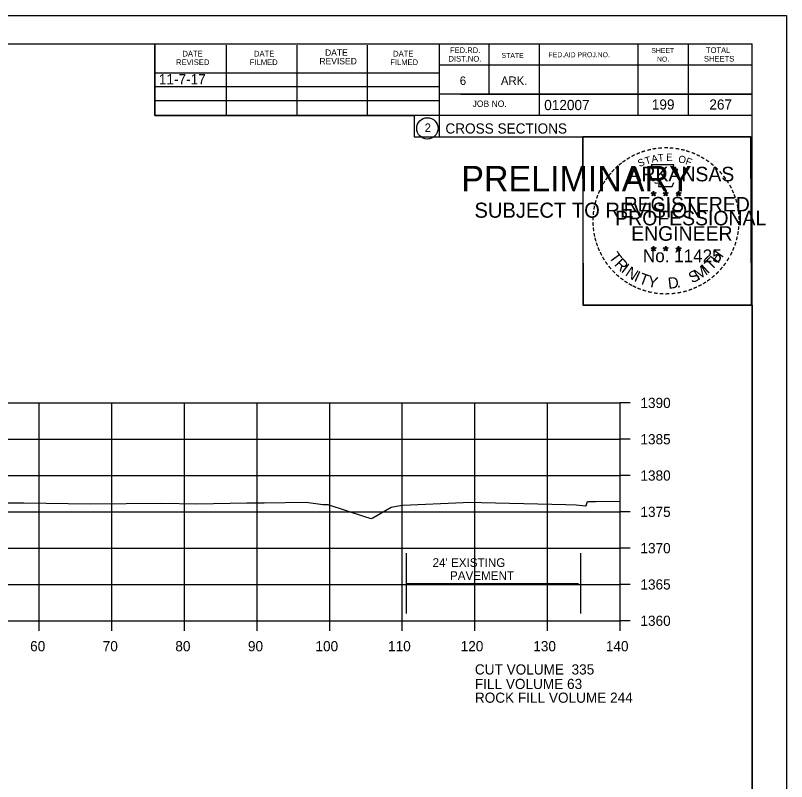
# Model space of a CAD drawing. Extents: x 1374311 to 1383814, y 384102 to 406278.
# Drawn here: x 1381685.4 to 1381791.6, y 395099.3 to 395204.8 of the extents above; entities that cross this region are included whole.
import ezdxf

# ---------------------------------------------------------------- set-up
doc = ezdxf.new("R2010")
doc.units = 0
for name, color, linetype in [('R_Axis', 7, 'Continuous'), ('R_Axis Annot', 7, 'Continuous'), ('R_Border', 7, 'Continuous'), ('R_Border PE', 7, 'Continuous'), ('R_Border Prem', 7, 'Continuous'), ('R_Exist Surface', 7, 'Continuous'), ('R_Fin Surface', 7, 'Continuous'), ('R_Grid', 7, 'Continuous'), ('R_No Plot', 7, 'Continuous'), ('R_Water', 7, 'Continuous')]:
    doc.layers.add(name, color=color, linetype=linetype)

msp = doc.modelspace()

# ---------------------------------------------------------------- linework, layer by layer
at = {"layer": 'R_Axis'}
for p, q in [((1381768.66, 395121.48), (1381768.66, 395151.48)), ((1381770.06, 395151.48), (1381768.66, 395151.48)), ((1381770.06, 395146.48), (1381768.66, 395146.48)), ((1381770.06, 395141.48), (1381768.66, 395141.48)), ((1381770.06, 395136.48), (1381768.66, 395136.48)), ((1381770.06, 395131.48), (1381768.66, 395131.48)), ((1381770.06, 395126.48), (1381768.66, 395126.48)), ((1381488.66, 395121.48), (1381768.66, 395121.48)), ((1381688.66, 395120.08), (1381688.66, 395121.48)), ((1381698.66, 395120.08), (1381698.66, 395121.48)), ((1381708.66, 395120.08), (1381708.66, 395121.48)), ((1381718.66, 395120.08), (1381718.66, 395121.48)), ((1381728.66, 395120.08), (1381728.66, 395121.48)), ((1381738.66, 395120.08), (1381738.66, 395121.48)), ((1381748.66, 395120.08), (1381748.66, 395121.48)), ((1381758.66, 395120.08), (1381758.66, 395121.48)), ((1381768.66, 395120.08), (1381768.66, 395121.48)), ((1381770.06, 395121.48), (1381768.66, 395121.48))]:
    msp.add_line(p, q, dxfattribs=at)
at = {"layer": 'R_Border'}
for p, q in [((1381470.66, 395200.94), (1381786.84, 395200.94)), ((1381704.58, 395191.06), (1381704.58, 395200.94)), ((1381714.44, 395191.06), (1381714.44, 395200.74)), ((1381724.2, 395191.06), (1381724.2, 395200.74)), ((1381733.88, 395191.06), (1381733.88, 395200.74)), ((1381743.74, 395200.94), (1381743.74, 395188.14)), ((1381750.58, 395200.94), (1381750.58, 395194)), ((1381757.52, 395200.94), (1381757.52, 395191.06)), ((1381771.1, 395200.94), (1381771.1, 395191.06)), ((1381778.04, 395200.94), (1381778.04, 395191.06)), ((1381786.84, 394995.48), (1381786.84, 395200.94)), ((1381786.84, 395198), (1381743.74, 395198)), ((1381786.84, 395198.02), (1381786.84, 395198.02)), ((1381704.58, 395196.92), (1381743.74, 395196.92)), ((1381704.58, 395195.06), (1381743.74, 395195.06)), ((1381786.84, 395194), (1381743.74, 395194)), ((1381746.7, 395194), (1381786.84, 395194)), ((1381704.58, 395191.06), (1381704.58, 395193.12)), ((1381704.58, 395193.12), (1381743.74, 395193.12)), ((1381786.84, 395191.06), (1381704.58, 395191.06)), ((1381743.74, 395188.14), (1381786.84, 395188.14))]:
    msp.add_line(p, q, dxfattribs=at)
msp.add_circle((1381742.12, 395189.28), 1.47, dxfattribs=at)
at = {"layer": 'R_Border PE'}
for p, q in [((1381772.92, 395180.4), (1381773.27, 395180.29)), ((1381772.92, 395180.4), (1381773.18, 395180.35)), ((1381772.92, 395180.4), (1381773.16, 395180.28)), ((1381773.06, 395179.99), (1381773.27, 395180.29)), ((1381773.06, 395179.99), (1381773.18, 395180.23)), ((1381773.06, 395179.99), (1381773.27, 395180.21)), ((1381773.27, 395180.65), (1381773.23, 395180.4)), ((1381773.27, 395180.29), (1381773.27, 395180.65)), ((1381773.27, 395180.65), (1381773.32, 395180.4)), ((1381773.62, 395180.4), (1381773.27, 395180.29)), ((1381773.48, 395179.99), (1381773.27, 395180.29)), ((1381773.48, 395179.99), (1381773.27, 395180.2)), ((1381773.62, 395180.4), (1381773.33, 395180.35)), ((1381773.48, 395179.99), (1381773.35, 395180.28)), ((1381773.62, 395180.4), (1381773.41, 395180.3)), ((1381774.59, 395180.4), (1381774.94, 395180.29)), ((1381774.59, 395180.4), (1381774.85, 395180.35)), ((1381774.59, 395180.4), (1381774.83, 395180.28)), ((1381774.73, 395179.99), (1381774.94, 395180.29)), ((1381774.73, 395179.99), (1381774.85, 395180.23)), ((1381774.73, 395179.99), (1381774.94, 395180.21)), ((1381774.94, 395180.65), (1381774.9, 395180.4)), ((1381774.94, 395180.29), (1381774.94, 395180.65)), ((1381774.94, 395180.65), (1381774.99, 395180.4)), ((1381775.29, 395180.4), (1381774.94, 395180.29)), ((1381775.15, 395179.99), (1381774.94, 395180.29)), ((1381775.15, 395179.99), (1381774.94, 395180.2)), ((1381775.29, 395180.4), (1381775, 395180.35)), ((1381775.15, 395179.99), (1381775.02, 395180.28)), ((1381775.29, 395180.4), (1381775.08, 395180.3)), ((1381776.36, 395180.39), (1381776.71, 395180.27)), ((1381776.36, 395180.39), (1381776.61, 395180.34)), ((1381776.36, 395180.39), (1381776.59, 395180.26)), ((1381776.49, 395179.98), (1381776.71, 395180.27)), ((1381776.49, 395179.98), (1381776.62, 395180.22)), ((1381776.49, 395179.98), (1381776.7, 395180.19)), ((1381776.71, 395180.64), (1381776.66, 395180.39)), ((1381776.92, 395179.98), (1381776.7, 395180.19)), ((1381776.71, 395180.27), (1381776.71, 395180.64)), ((1381776.71, 395180.64), (1381776.75, 395180.39)), ((1381777.05, 395180.39), (1381776.71, 395180.27)), ((1381776.92, 395179.98), (1381776.71, 395180.27)), ((1381777.05, 395180.39), (1381776.77, 395180.34)), ((1381776.92, 395179.98), (1381776.78, 395180.27)), ((1381777.05, 395180.39), (1381776.85, 395180.28)), ((1381772.92, 395172.82), (1381773.27, 395172.71)), ((1381772.92, 395172.82), (1381773.17, 395172.78)), ((1381772.92, 395172.82), (1381773.16, 395172.7)), ((1381773.05, 395172.42), (1381773.27, 395172.71)), ((1381773.05, 395172.42), (1381773.18, 395172.66)), ((1381773.05, 395172.42), (1381773.27, 395172.63)), ((1381773.27, 395173.08), (1381773.23, 395172.83)), ((1381773.27, 395172.71), (1381773.27, 395173.08)), ((1381773.27, 395173.08), (1381773.32, 395172.83)), ((1381773.61, 395172.82), (1381773.27, 395172.71)), ((1381773.48, 395172.42), (1381773.27, 395172.71)), ((1381773.48, 395172.42), (1381773.27, 395172.63)), ((1381773.61, 395172.82), (1381773.33, 395172.78)), ((1381773.48, 395172.42), (1381773.34, 395172.71)), ((1381773.61, 395172.82), (1381773.41, 395172.72)), ((1381774.59, 395172.82), (1381774.94, 395172.71)), ((1381774.59, 395172.82), (1381774.84, 395172.78)), ((1381774.59, 395172.82), (1381774.82, 395172.7)), ((1381774.72, 395172.42), (1381774.94, 395172.71)), ((1381774.72, 395172.42), (1381774.85, 395172.66)), ((1381774.72, 395172.42), (1381774.93, 395172.63)), ((1381774.94, 395173.08), (1381774.9, 395172.83)), ((1381775.15, 395172.42), (1381774.93, 395172.63)), ((1381774.94, 395172.71), (1381774.94, 395173.08)), ((1381774.94, 395173.08), (1381774.99, 395172.83)), ((1381775.28, 395172.82), (1381774.94, 395172.71)), ((1381775.15, 395172.42), (1381774.94, 395172.71)), ((1381775.28, 395172.82), (1381775, 395172.78)), ((1381775.15, 395172.42), (1381775.01, 395172.71)), ((1381775.28, 395172.82), (1381775.08, 395172.72)), ((1381776.35, 395172.81), (1381776.7, 395172.7)), ((1381776.35, 395172.81), (1381776.61, 395172.77)), ((1381776.35, 395172.81), (1381776.59, 395172.69)), ((1381776.49, 395172.41), (1381776.7, 395172.7)), ((1381776.49, 395172.41), (1381776.61, 395172.65)), ((1381776.7, 395173.07), (1381776.66, 395172.82)), ((1381776.7, 395172.7), (1381776.7, 395173.07)), ((1381776.7, 395173.07), (1381776.75, 395172.82)), ((1381777.05, 395172.81), (1381776.7, 395172.7)), ((1381776.92, 395172.41), (1381776.7, 395172.7)), ((1381777.05, 395172.81), (1381776.76, 395172.77)), ((1381776.92, 395172.41), (1381776.78, 395172.7)), ((1381777.05, 395172.81), (1381776.85, 395172.71)), ((1381776.49, 395172.41), (1381776.7, 395172.62)), ((1381776.92, 395172.41), (1381776.7, 395172.62))]:
    msp.add_line(p, q, dxfattribs=at)
for points in [[(1381772.96, 395184.28), (1381773.23, 395183.45)], [(1381776.47, 395183.35), (1381776.62, 395183.64), (1381775.93, 395183.61), (1381776.08, 395184.28), (1381772.96, 395184.28)], [(1381773.46, 395181.85), (1381773.46, 395181.77), (1381774.02, 395181.75), (1381773.96, 395181.27), (1381775.83, 395181.27), (1381776.04, 395181.81)], [(1381773.27, 395180.65), (1381773.48, 395179.99), (1381772.92, 395180.4), (1381773.62, 395180.4), (1381773.06, 395179.99), (1381773.27, 395180.65)], [(1381774.94, 395180.65), (1381775.15, 395179.99), (1381774.59, 395180.4), (1381775.29, 395180.4), (1381774.73, 395179.99), (1381774.94, 395180.65)], [(1381776.71, 395180.64), (1381776.92, 395179.98), (1381776.36, 395180.39), (1381777.05, 395180.39), (1381776.49, 395179.98), (1381776.71, 395180.64)], [(1381773.27, 395173.08), (1381773.48, 395172.42), (1381772.92, 395172.82), (1381773.61, 395172.82), (1381773.05, 395172.42), (1381773.27, 395173.08)], [(1381774.94, 395173.08), (1381775.15, 395172.42), (1381774.59, 395172.82), (1381775.28, 395172.82), (1381774.72, 395172.42), (1381774.94, 395173.08)], [(1381776.7, 395173.07), (1381776.92, 395172.41), (1381776.35, 395172.81), (1381777.05, 395172.81), (1381776.49, 395172.41), (1381776.7, 395173.07)]]:
    msp.add_lwpolyline(points, dxfattribs=at)
for centre, radius in [((1381773.27, 395180.29), 0.172), ((1381773.27, 395180.29), 0.145), ((1381773.27, 395180.29), 0.116), ((1381773.27, 395180.29), 0.0991), ((1381773.27, 395180.29), 0.0747), ((1381773.27, 395180.29), 0.0495), ((1381773.27, 395180.29), 0.0296), ((1381774.94, 395180.29), 0.172), ((1381774.94, 395180.29), 0.145), ((1381774.94, 395180.29), 0.116), ((1381774.94, 395180.29), 0.0991), ((1381774.94, 395180.29), 0.0747), ((1381774.94, 395180.29), 0.0495), ((1381774.94, 395180.29), 0.0296), ((1381776.7, 395180.27), 0.172), ((1381776.7, 395180.27), 0.145), ((1381776.7, 395180.27), 0.116), ((1381776.7, 395180.27), 0.0991), ((1381776.7, 395180.27), 0.0747), ((1381776.7, 395180.27), 0.0495), ((1381776.7, 395180.27), 0.0296), ((1381773.27, 395172.71), 0.172), ((1381773.27, 395172.71), 0.145), ((1381773.27, 395172.71), 0.116), ((1381773.27, 395172.71), 0.0991), ((1381773.27, 395172.71), 0.0747), ((1381773.27, 395172.71), 0.0495), ((1381773.27, 395172.71), 0.0296), ((1381774.94, 395172.71), 0.172), ((1381774.94, 395172.71), 0.145), ((1381774.94, 395172.71), 0.116), ((1381774.94, 395172.71), 0.0991), ((1381774.94, 395172.71), 0.0747), ((1381774.94, 395172.71), 0.0495), ((1381774.94, 395172.71), 0.0296), ((1381776.7, 395172.7), 0.172), ((1381776.7, 395172.7), 0.145), ((1381776.7, 395172.7), 0.116), ((1381776.7, 395172.7), 0.0991), ((1381776.7, 395172.7), 0.0747), ((1381776.7, 395172.7), 0.0495), ((1381776.7, 395172.7), 0.0296)]:
    msp.add_circle(centre, radius, dxfattribs=at)
at = {"layer": 'R_Exist Surface'}
msp.add_lwpolyline([(1381679.77, 395137.7), (1381686.53, 395137.7), (1381695.72, 395137.57), (1381705.56, 395137.69), (1381710.37, 395137.57), (1381717.24, 395137.7), (1381719.63, 395137.7), (1381725.44, 395137.8), (1381727.73, 395137.47), (1381728.39, 395137.49), (1381733.47, 395135.86), (1381734.21, 395135.62), (1381734.43, 395135.55), (1381734.61, 395135.66), (1381737.11, 395137.11), (1381738.35, 395137.33), (1381738.74, 395137.39), (1381747.03, 395137.78), (1381747.63, 395137.8), (1381761.17, 395137.49), (1381762.63, 395137.45), (1381763.88, 395137.31), (1381763.98, 395137.3), (1381764, 395137.35), (1381764.18, 395137.9), (1381764.22, 395137.9), (1381764.58, 395137.9), (1381765.34, 395137.91), (1381768.66, 395137.97)], dxfattribs=at)
at = {"layer": 'R_Grid'}
for p, q in [((1381488.66, 395151.48), (1381768.66, 395151.48)), ((1381688.66, 395121.48), (1381688.66, 395151.48)), ((1381698.66, 395121.48), (1381698.66, 395151.48)), ((1381708.66, 395121.48), (1381708.66, 395151.48)), ((1381718.66, 395121.48), (1381718.66, 395151.48)), ((1381728.66, 395121.48), (1381728.66, 395151.48)), ((1381738.66, 395121.48), (1381738.66, 395151.48)), ((1381748.66, 395121.48), (1381748.66, 395151.48)), ((1381758.66, 395121.48), (1381758.66, 395151.48)), ((1381768.66, 395121.48), (1381768.66, 395151.48)), ((1381488.66, 395146.48), (1381768.66, 395146.48)), ((1381488.66, 395141.48), (1381768.66, 395141.48)), ((1381488.66, 395136.48), (1381768.66, 395136.48)), ((1381488.66, 395131.48), (1381768.66, 395131.48)), ((1381488.66, 395126.48), (1381768.66, 395126.48)), ((1381488.66, 395121.48), (1381768.66, 395121.48))]:
    msp.add_line(p, q, dxfattribs=at)
at = {"layer": 'R_No Plot'}
for p, q in [((1381458.26, 395204.84), (1381791.59, 395204.84)), ((1381762.87, 395165.69), (1381762.87, 395165.69))]:
    msp.add_line(p, q, dxfattribs=at)
for points in [[(1381458.25, 395204.84), (1381791.59, 395204.84), (1381791.59, 394991.5), (1381458.25, 394991.5)], [(1381704.58, 395200.94), (1381704.58, 395191.06), (1381740.31, 395191.06), (1381740.31, 395188.14), (1381763.51, 395188.14), (1381763.51, 395164.93), (1381786.84, 395164.93), (1381786.84, 394995.48), (1381470.66, 394995.48), (1381470.66, 395200.94)], [(1381763.51, 395188.17), (1381786.61, 395188.17), (1381786.72, 395164.93), (1381763.62, 395164.93)]]:
    msp.add_lwpolyline(points, close=True, dxfattribs=at)
at = {"layer": 'R_Water'}
for p, q in [((1381739.24, 395122.47), (1381739.24, 395130.79)), ((1381763.24, 395122.47), (1381763.24, 395130.79)), ((1381739.24, 395126.63), (1381762.93, 395126.63))]:
    msp.add_line(p, q, dxfattribs=at)

# ---------------------------------------------------------------- texts
at = {"layer": 'R_Axis Annot'}
for s, p in [('1390', (1381771.46, 395150.78)), ('1385', (1381771.46, 395145.78)), ('1380', (1381771.46, 395140.78)), ('1375', (1381771.46, 395135.78)), ('1370', (1381771.46, 395130.78)), ('1365', (1381771.46, 395125.78)), ('1360', (1381771.46, 395120.78)), ('60', (1381687.4, 395117.28)), ('70', (1381697.4, 395117.28)), ('80', (1381707.4, 395117.28)), ('90', (1381717.4, 395117.28)), ('100', (1381726.7, 395117.28)), ('110', (1381736.7, 395117.28)), ('120', (1381746.7, 395117.28)), ('130', (1381756.7, 395117.28)), ('140', (1381766.7, 395117.28)), ('CUT VOLUME  335', (1381748.66, 395114.08)), ('FILL VOLUME 63', (1381748.66, 395112.08)), ('ROCK FILL VOLUME 244', (1381748.66, 395110.19))]:
    msp.add_text(s, height=1.4, dxfattribs=at).set_placement(p)
at = {"layer": 'R_Border'}
for s, height, p in [('FED.RD.', 0.782, (1381745.22, 395199.66)), ('SHEET', 0.684, (1381772.96, 395199.66)), ('TOTAL', 0.782, (1381780.48, 395199.66)), ('DATE', 0.782, (1381708.38, 395199.18)), ('DATE', 0.782, (1381718.24, 395199.18)), ('DATE', 0.879, (1381728.02, 395199.28)), ('DATE', 0.782, (1381737.4, 395199.18)), ('DIST.NO.', 0.782, (1381745.02, 395198.48)), ('STATE', 0.684, (1381752.34, 395198.98)), ('FED.AID PROJ.NO.', 0.684, (1381758.8, 395199.08)), ('SHEETS', 0.782, (1381780.2, 395198.48)), ('REVISED', 0.782, (1381707.5, 395198)), ('FILMED', 0.782, (1381717.66, 395198)), ('REVISED', 0.879, (1381727.24, 395198.1)), ('FILMED', 0.782, (1381737, 395198)), ('NO.', 0.684, (1381773.74, 395198.48)), ('6', 1.17, (1381746.58, 395195.26)), ('ARK.', 1.172, (1381752.24, 395195.26)), ('JOB NO.', 0.879, (1381748.34, 395192.24)), ('012007', 1.4, (1381758.21, 395191.8)), ('2', 1.17, (1381741.74, 395188.79)), ('CROSS SECTIONS', 1.4, (1381744.6, 395188.57))]:
    msp.add_text(s, height=height, rotation=360, dxfattribs=at).set_placement(p)
at = {"layer": 'R_Border PE'}
for s, height, rotation, p in [('-', 1.6, 13.6301, (1381772.46, 395185.64)), ('-', 1.6, 10.2193, (1381773.14, 395185.81)), ('-', 1.6, 5.8968, (1381773.87, 395185.92)), ('-', 1.6, 0.1862, (1381774.64, 395185.99)), ('-', 1.6, 357.743, (1381775.36, 395185.97)), ('-', 1.6, 352.1617, (1381776.11, 395185.92)), ('-', 1.6, 347.2049, (1381776.83, 395185.8)), ('-', 1.6, 34.0636, (1381769.85, 395184.45)), ('-', 1.6, 28.7918, (1381770.44, 395184.82)), ('-', 1.6, 24.3072, (1381771.08, 395185.13)), ('-', 1.6, 19.1761, (1381771.71, 395185.4)), ('T', 1, 16.4036, (1381772.23, 395184.28)), ('A', 1, 11.2132, (1381773.06, 395184.54)), ('T', 1, 6.0228, (1381773.91, 395184.7)), ('E', 1, 0.8323, (1381775.01, 395184.81)), ('O', 1, 350.4515, (1381776.62, 395184.6)), ('-', 1.6, 342.3362, (1381777.46, 395185.65)), ('-', 1.6, 337.8551, (1381778.2, 395185.43)), ('-', 1.6, 334.1211, (1381778.83, 395185.16)), ('-', 1.6, 329.6409, (1381779.41, 395184.87)), ('-', 1.6, 38.9507, (1381768.79, 395183.67)), ('-', 1.6, 36.2317, (1381769.27, 395184.05)), ('S', 1, 21.594, (1381771.32, 395183.95)), ('F', 1, 340.0707, (1381777.57, 395184.37)), ('-', 1.6, 325.8627, (1381780.05, 395184.51)), ('-', 1.6, 320.5297, (1381780.66, 395184.09)), ('-', 1.6, 48.423, (1381767.91, 395182.78)), ('-', 1.6, 42.9622, (1381768.36, 395183.26)), ('ARKANSAS', 2, 360, (1381769.82, 395181.99)), ('-', 1.6, 315.5786, (1381781.26, 395183.6)), ('-', 1.6, 309.8797, (1381781.83, 395183.05)), ('-', 1.6, 54.2325, (1381767.1, 395181.73)), ('-', 1.6, 50.6142, (1381767.51, 395182.29)), ('-', 1.6, 306.6522, (1381782.35, 395182.45)), ('-', 1.6, 62.8713, (1381766.46, 395180.58)), ('-', 1.6, 58.0706, (1381766.77, 395181.2)), ('-', 1.4, 303.6753, (1381782.84, 395181.88)), ('-', 1.6, 299.6684, (1381783.16, 395181.27)), ('-', 1.6, 72.3945, (1381765.98, 395179.34)), ('-', 1.6, 67.7743, (1381766.2, 395179.97)), ('DWB', 0.01, 360, (1381773.26, 395180.28)), ('DWB', 0.01, 360, (1381774.93, 395180.28)), ('DWB', 0.01, 360, (1381776.69, 395180.27)), ('-', 1.6, 294.6628, (1381783.48, 395180.66)), ('-', 1.6, 290.5728, (1381783.74, 395180.08)), ('-', 1.6, 75.461, (1381765.78, 395178.63)), ('REGISTERED', 2, 360, (1381769.14, 395177.84)), ('-', 1.6, 285.1233, (1381783.97, 395179.5)), ('-', 1.6, 81.2013, (1381765.65, 395177.92)), ('PROFESSIONAL', 2, 360, (1381767.99, 395175.93)), ('-', 1.6, 280.5493, (1381784.17, 395178.76)), ('-', 1.6, 276.5962, (1381784.33, 395177.99)), ('-', 1.6, 89.0622, (1381765.55, 395176.52)), ('-', 1.6, 85.1863, (1381765.57, 395177.23)), ('-', 1.6, 274.3301, (1381784.39, 395177.27)), ('-', 1.6, 94.1959, (1381765.58, 395175.8)), ('ENGINEER', 2, 360, (1381770.18, 395173.81)), ('-', 1.6, 263.5172, (1381784.41, 395175.97)), ('-', 1.6, 269.9407, (1381784.43, 395176.64)), ('-', 1.6, 98.9479, (1381765.66, 395175.13)), ('-', 1.6, 101.7149, (1381765.79, 395174.4)), ('-', 1.6, 260.9953, (1381784.34, 395175.32)), ('-', 1.6, 105.4578, (1381765.95, 395173.8)), ('-', 1.6, 255.7626, (1381784.23, 395174.64)), ('-', 1.6, 109.0874, (1381766.17, 395173.17)), ('-', 1.6, 114.0643, (1381766.42, 395172.58)), ('No. 11425', 1.757, 360, (1381771.8, 395170.86)), ('DWB', 0.01, 360, (1381773.25, 395172.71)), ('DWB', 0.01, 360, (1381774.92, 395172.71)), ('DWB', 0.01, 360, (1381776.69, 395172.7)), ('-', 1.6, 247.8887, (1381783.82, 395173.25)), ('-', 1.6, 252.8681, (1381784.05, 395173.92)), ('-', 1.6, 115.7289, (1381766.73, 395171.96)), ('-', 1.6, 120.4471, (1381767.08, 395171.37)), ('T', 1.54, 306.0406, (1381767.03, 395171.55)), ('T', 1.54, 46.6444, (1381781.26, 395169.64)), ('H', 1.54, 54.6088, (1381782.15, 395170.59)), ('-', 1.6, 244.6197, (1381783.56, 395172.62)), ('-', 1.6, 125.8934, (1381767.49, 395170.81)), ('R', 1.54, 314.005, (1381767.79, 395170.5)), ('I', 1.54, 321.9694, (1381768.69, 395169.57)), ('I', 1.54, 42.1136, (1381780.7, 395169.17)), ('-', 1.6, 233.8452, (1381782.77, 395171.21)), ('-', 1.6, 239.0712, (1381783.17, 395171.87)), ('-', 1.6, 130.7181, (1381767.95, 395170.26)), ('-', 1.6, 134.2238, (1381768.47, 395169.72)), ('N', 1.54, 326.5002, (1381769.26, 395169.1)), ('I', 1.54, 335.3603, (1381770.47, 395168.31)), ('S', 1.54, 26.9312, (1381778.57, 395167.91)), ('M', 1.54, 32.6563, (1381779.41, 395168.32)), ('-', 1.6, 225.7653, (1381781.86, 395170.08)), ('-', 1.6, 231.2538, (1381782.34, 395170.65)), ('-', 1.6, 138.9338, (1381768.99, 395169.25)), ('-', 1.6, 144.6463, (1381769.55, 395168.85)), ('T', 1.54, 339.8912, (1381771.13, 395167.99)), ('Y', 1.54, 347.8556, (1381772.34, 395167.54)), ('D', 1.54, 6.3969, (1381775.33, 395167.18)), ('-', 1.6, 215.7363, (1381780.79, 395169.1)), ('-', 1.6, 221.0851, (1381781.33, 395169.57)), ('-', 1.6, 148.0898, (1381770.11, 395168.47)), ('-', 1.6, 151.5704, (1381770.69, 395168.15)), ('-', 1.6, 154.6002, (1381771.21, 395167.9)), ('-', 1.6, 158.5612, (1381771.83, 395167.65)), ('.', 1.54, 13.7642, (1381776.52, 395167.31)), ('-', 1.6, 204.2516, (1381779.07, 395168.05)), ('-', 1.6, 207.3568, (1381779.69, 395168.37)), ('-', 1.6, 212.2491, (1381780.25, 395168.71)), ('-', 1.6, 162.7983, (1381772.52, 395167.44)), ('-', 1.6, 167.5555, (1381773.24, 395167.27)), ('-', 1.6, 173.1155, (1381774.01, 395167.16)), ('-', 1.6, 176.5183, (1381774.76, 395167.11)), ('-', 1.6, 181.5918, (1381775.5, 395167.13)), ('-', 1.6, 185.8167, (1381776.31, 395167.2)), ('-', 1.6, 191.2858, (1381777.04, 395167.34)), ('-', 1.6, 195.4743, (1381777.77, 395167.53)), ('-', 1.6, 200.7184, (1381778.45, 395167.78))]:
    msp.add_text(s, height=height, rotation=rotation, dxfattribs=at).set_placement(p)
at = {"layer": 'R_Border Prem'}
for s, height, p in [('PRELIMINARY', 3.5, (1381746.79, 395180.61)), ('DWB', 0.01, (1381747.53, 395182.45)), ('SUBJECT TO REVISION', 2.0751, (1381748.6, 395176.98))]:
    msp.add_text(s, height=height, rotation=360, dxfattribs=at).set_placement(p)
at = {"layer": 'R_Fin Surface'}
msp.add_text('11-7-17', height=1.4, dxfattribs=at).set_placement((1381705.13, 395195.35))
at = {"layer": 'R_Water'}
for s, p in [('199', (1381773.03, 395191.87)), ('267', (1381780.95, 395191.87))]:
    msp.add_text(s, height=1.4, rotation=360, dxfattribs=at).set_placement(p)
for s, p in [("24' EXISTING ", (1381742.83, 395128.89)), ('PAVEMENT', (1381745.23, 395127.09))]:
    msp.add_text(s, height=1.2, dxfattribs=at).set_placement(p)

doc.saveas('drawing.dxf')
